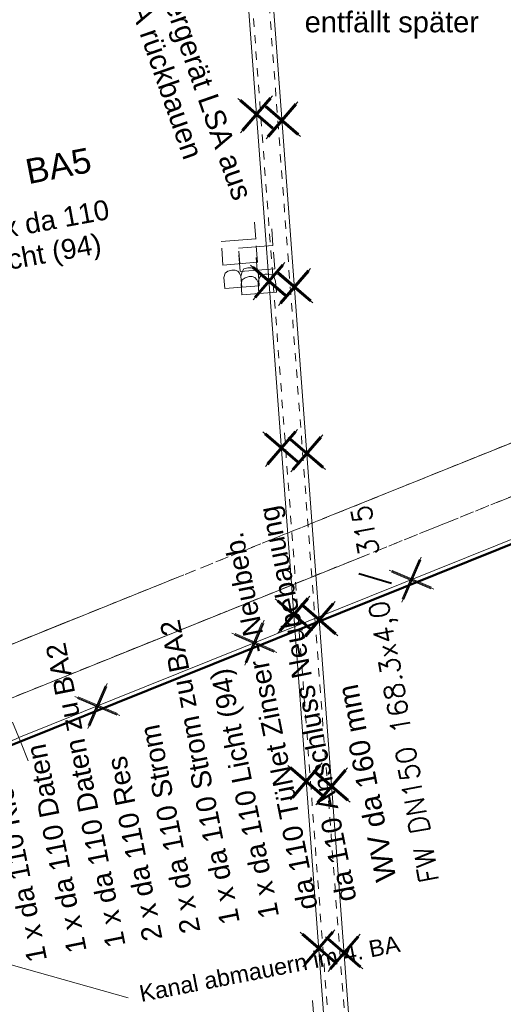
# Model space of a CAD drawing. Header units: metres. Extents: x -502 to 161, y -108 to 174.
# Tile 662 of 776: x -71.3 to -65.48, y 73.38 to 85.22. Entities that reach past the tile are written whole.
import ezdxf

# ---------------------------------------------------------------- set-up
doc = ezdxf.new("R2010")
doc.units = ezdxf.units.M
doc.header["$LTSCALE"] = 0.1
for name, pattern in [('139', [4, 1.25, -0.25, 0.25, -0.25, 0.25, -0.25, 1.25, -0.25]), ('2-1', [0.17, 0.06, -0.025, 0.06, -0.025]), ('239', [93, 75, -18]), ('38', [0.275, 0.2, -0.025, 0.025, -0.025])]:
    doc.linetypes.add(name, pattern=pattern)
doc.layers.add('BRI31-005.07-5f08-Koordinierung Lageplan 4. BA Radstation - Seeterrasse 2023-05-31', color=7, linetype='Continuous')
doc.styles.add('Arial', font='arial.ttf')
doc.styles.add('Txt', font='txt_____.ttf')

# ---------------------------------------------------------------- blocks, each defined once
blk = doc.blocks.new('1016')
at = {"color": 7, "linetype": 'Continuous', "lineweight": 9, "transparency": 33554687}
for p, q in [((0.703072, 0.277444), (1.257444, -0.276928)), ((1.257444, 0.277444), (0.703072, -0.276928))]:
    blk.add_line(p, q, dxfattribs=at)
at = {"color": 2, "linetype": 'Continuous', "lineweight": 20, "true_color": 0xffff00, "transparency": 33554687}
for p, q in [((1.212401, 0.25319), (0.727326, -0.231885)), ((0.727326, 0.232401), (1.212401, -0.252674)), ((0.748114, 0.25319), (1.23319, -0.231885)), ((1.23319, 0.232401), (0.748114, -0.252674))]:
    blk.add_line(p, q, dxfattribs=at)
blk = doc.blocks.new('10011')
at = {"color": 190, "linetype": 'Continuous', "lineweight": 13, "true_color": 0x7f00ff, "transparency": 33554687}
for p, q in [((4.302568, 0.608018), (4.469535, 0.6081)), ((4.302568, 0.608018), (4.304235, 0.088154)), ((4.655568, 0.608018), (4.907582, 0.608142)), ((4.655568, 0.608018), (4.657235, 0.088154)), ((5.008568, 0.608018), (5.010235, 0.088154)), ((4.302693, 0.352595), (4.469661, 0.352677)), ((4.655694, 0.352595), (4.847467, 0.352689)), ((4.302824, 0.088154), (4.469791, 0.088236)), ((4.655824, 0.088154), (4.907837, 0.088278)), ((5.008823, 0.088154), (5.260838, 0.088278))]:
    blk.add_line(p, q, dxfattribs=at)
at = {"color": 190, "linetype": 'Continuous', "lineweight": 13, "true_color": 0x7f00ff, "transparency": 33554687, "flags": 128}
blk.add_lwpolyline([(4.469535, 0.6081), (4.530396, 0.585559), (4.557445, 0.540477), (4.569467, 0.480368), (4.566462, 0.43228), (4.546926, 0.393209), (4.513866, 0.367663), (4.469661, 0.352677), (4.531898, 0.330094), (4.573975, 0.298537), (4.585997, 0.238428), (4.581489, 0.182827), (4.567964, 0.136242), (4.52739, 0.103182), (4.469791, 0.088236)], dxfattribs=at)

msp = doc.modelspace()

# ---------------------------------------------------------------- linework, layer by layer
at = {"layer": 'BRI31-005.07-5f08-Koordinierung Lageplan 4. BA Radstation - Seeterrasse 2023-05-31', "color": 7, "linetype": '38', "lineweight": 13, "transparency": 33554687}
for p, q in [((-74.317, 76.535), (-11.714, 101.755)), ((-74.317, 76.535), (-11.714, 101.755)), ((-74.093, 75.979), (-11.49, 101.198)), ((-74.093, 75.979), (-11.49, 101.198))]:
    msp.add_line(p, q, dxfattribs=at)
at = {"layer": 'BRI31-005.07-5f08-Koordinierung Lageplan 4. BA Radstation - Seeterrasse 2023-05-31', "color": 255, "linetype": 'Continuous', "lineweight": 9, "transparency": 33554687}
for p, q in [((-68.673, 87.096), (-66.577, 59.009)), ((-68.673, 87.096), (-66.577, 59.009)), ((-68.366, 87.017), (-66.274, 58.981)), ((-68.366, 87.017), (-66.274, 58.981))]:
    msp.add_line(p, q, dxfattribs=at)
at = {"layer": 'BRI31-005.07-5f08-Koordinierung Lageplan 4. BA Radstation - Seeterrasse 2023-05-31', "color": 190, "linetype": '2-1', "lineweight": 13, "true_color": 0x7f00ff, "transparency": 33554687}
for p, q in [((-66.527, 59.013), (-68.623, 87.099)), ((-66.527, 59.013), (-68.623, 87.099)), ((-66.324, 58.977), (-68.416, 87.013)), ((-66.324, 58.977), (-68.416, 87.013))]:
    msp.add_line(p, q, dxfattribs=at)
at = {"layer": 'BRI31-005.07-5f08-Koordinierung Lageplan 4. BA Radstation - Seeterrasse 2023-05-31', "color": 1, "linetype": 'Continuous', "lineweight": 20, "true_color": 0xff0000, "transparency": 33554687}
msp.add_line((-74.639, 74.767), (-69.992, 73.459), dxfattribs=at)
msp.add_line((-74.639, 74.767), (-69.992, 73.459), dxfattribs=at)
at = {"layer": 'BRI31-005.07-5f08-Koordinierung Lageplan 4. BA Radstation - Seeterrasse 2023-05-31', "color": 4, "linetype": 'Continuous', "lineweight": 50, "true_color": 0x00ffff, "transparency": 33554687, "flags": 128}
msp.add_lwpolyline([(-176.028, 33.354), (-175.344, 33.639), (-175.32, 33.649), (-149.728, 44.314), (-126.41, 53.651), (-118.108, 57.122), (-98.268, 65.417), (-72.061, 76.231), (-71.968, 76.269), (-71.319, 76.53), (-71.287, 76.543), (-48.623, 85.662), (-14.781, 99.28), (-14.773, 99.283), (-6.66, 102.548), (8.532, 108.66), (9.2, 108.929), (9.364, 108.995), (9.657, 109.113), (23.868, 114.898)], dxfattribs=at)
msp.add_lwpolyline([(-176.028, 33.354), (-175.344, 33.639), (-175.32, 33.649), (-149.728, 44.314), (-126.41, 53.651), (-118.108, 57.122), (-98.268, 65.417), (-72.061, 76.231), (-71.968, 76.269), (-71.319, 76.53), (-71.287, 76.543), (-48.623, 85.662), (-14.781, 99.28), (-14.773, 99.283), (-6.66, 102.548), (8.532, 108.66), (9.2, 108.929), (9.364, 108.995), (9.657, 109.113), (23.868, 114.898)], dxfattribs=at)
at = {"layer": 'BRI31-005.07-5f08-Koordinierung Lageplan 4. BA Radstation - Seeterrasse 2023-05-31', "color": 255, "linetype": 'Continuous', "lineweight": 9, "transparency": 33554687, "flags": 128}
msp.add_lwpolyline([(-6.679, 102.594), (-14.791, 99.33), (-14.799, 99.327), (-48.642, 85.708), (-71.306, 76.589), (-71.338, 76.576), (-71.987, 76.315)], dxfattribs=at)
msp.add_lwpolyline([(-6.679, 102.594), (-14.791, 99.33), (-14.799, 99.327), (-48.642, 85.708), (-71.306, 76.589), (-71.338, 76.576), (-71.987, 76.315)], dxfattribs=at)
at = {"layer": 'BRI31-005.07-5f08-Koordinierung Lageplan 4. BA Radstation - Seeterrasse 2023-05-31', "color": 7, "linetype": '239', "lineweight": 13, "transparency": 33554687, "flags": 128}
msp.add_lwpolyline([(-74.093, 75.979), (-11.49, 101.198), (-11.714, 101.755), (-74.317, 76.535)], dxfattribs=at)
msp.add_lwpolyline([(-74.093, 75.979), (-11.49, 101.198), (-11.714, 101.755), (-74.317, 76.535)], dxfattribs=at)
at = {"layer": 'BRI31-005.07-5f08-Koordinierung Lageplan 4. BA Radstation - Seeterrasse 2023-05-31', "color": 7, "linetype": '139', "lineweight": 13, "transparency": 33554687, "flags": 128}
msp.add_lwpolyline([(-74.093, 75.979), (-11.49, 101.198), (-11.714, 101.755), (-74.317, 76.535)], dxfattribs=at)
msp.add_lwpolyline([(-74.093, 75.979), (-11.49, 101.198), (-11.714, 101.755), (-74.317, 76.535)], dxfattribs=at)
at = {"layer": 'BRI31-005.07-5f08-Koordinierung Lageplan 4. BA Radstation - Seeterrasse 2023-05-31', "color": 4, "linetype": 'Continuous', "lineweight": 20, "true_color": 0x00ffff, "transparency": 33554687, "flags": 128}
msp.add_lwpolyline([(-71.381, 76.775), (-71.287, 76.543), (-71.194, 76.311)], dxfattribs=at)
msp.add_lwpolyline([(-71.381, 76.775), (-71.287, 76.543), (-71.194, 76.311)], dxfattribs=at)

# ---------------------------------------------------------------- block references
at = {"layer": 'BRI31-005.07-5f08-Koordinierung Lageplan 4. BA Radstation - Seeterrasse 2023-05-31', "color": 7, "transparency": 33554687}
for name, p, xscale, yscale, zscale, rotation in [('1016', (-68.503, 84.82), 0.75, 0.75, 0.75, 274.2677352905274), ('1016', (-68.503, 84.82), 0.75, 0.75, 0.75, 274.2677352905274), ('1016', (-68.197, 84.746), 0.75, 0.75, 0.75, 274.2677352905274), ('1016', (-68.197, 84.746), 0.75, 0.75, 0.75, 274.2677352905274), ('10011', (-68.089, 78.596), 0.800000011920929, 0.800000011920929, 0.800000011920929, 94.26772155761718), ('10011', (-68.089, 78.596), 0.800000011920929, 0.800000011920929, 0.800000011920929, 94.26772155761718), ('10011', (-67.882, 78.518), 0.800000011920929, 0.800000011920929, 0.800000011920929, 94.26772155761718), ('10011', (-67.882, 78.518), 0.800000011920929, 0.800000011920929, 0.800000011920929, 94.26772155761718), ('1016', (-68.353, 82.813), 0.75, 0.75, 0.75, 274.2677352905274), ('1016', (-68.353, 82.813), 0.75, 0.75, 0.75, 274.2677352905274), ('1016', (-68.047, 82.743), 0.75, 0.75, 0.75, 274.2677352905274), ('1016', (-68.047, 82.743), 0.75, 0.75, 0.75, 274.2677352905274), ('1016', (-68.203, 80.807), 0.75, 0.75, 0.75, 274.2677352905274), ('1016', (-68.203, 80.807), 0.75, 0.75, 0.75, 274.2677352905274), ('1016', (-67.898, 80.741), 0.75, 0.75, 0.75, 274.2677352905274), ('1016', (-67.898, 80.741), 0.75, 0.75, 0.75, 274.2677352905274), ('1016', (-65.902, 78.764), 0.75, 0.75, 0.75, 201.9176971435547), ('1016', (-65.902, 78.764), 0.75, 0.75, 0.75, 201.9176971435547), ('1016', (-68.054, 78.801), 0.75, 0.75, 0.75, 274.2677352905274), ('1016', (-68.054, 78.801), 0.75, 0.75, 0.75, 274.2677352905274), ('1016', (-67.748, 78.738), 0.75, 0.75, 0.75, 274.2677352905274), ('1016', (-67.748, 78.738), 0.75, 0.75, 0.75, 274.2677352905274), ('1016', (-67.791, 78.004), 0.75, 0.75, 0.75, 201.9176971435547), ('1016', (-67.791, 78.004), 0.75, 0.75, 0.75, 201.9176971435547), ('1016', (-69.679, 77.244), 0.75, 0.75, 0.75, 201.9176971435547), ('1016', (-69.679, 77.244), 0.75, 0.75, 0.75, 201.9176971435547), ('1016', (-67.904, 76.795), 0.75, 0.75, 0.75, 274.2677352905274), ('1016', (-67.904, 76.795), 0.75, 0.75, 0.75, 274.2677352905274), ('1016', (-67.599, 76.736), 0.75, 0.75, 0.75, 274.2677352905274), ('1016', (-67.599, 76.736), 0.75, 0.75, 0.75, 274.2677352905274), ('1016', (-67.754, 74.789), 0.75, 0.75, 0.75, 274.2677352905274), ('1016', (-67.754, 74.789), 0.75, 0.75, 0.75, 274.2677352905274), ('1016', (-67.449, 74.733), 0.75, 0.75, 0.75, 274.2677352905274), ('1016', (-67.449, 74.733), 0.75, 0.75, 0.75, 274.2677352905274), ('10011', (-67.39, 69.234), 0.800000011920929, 0.800000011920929, 0.800000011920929, 94.26772155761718), ('10011', (-67.39, 69.234), 0.800000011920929, 0.800000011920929, 0.800000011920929, 94.26772155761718)]:
    msp.add_blockref(name, p, dxfattribs=dict(at, xscale=xscale, yscale=yscale, zscale=zscale, rotation=rotation))

# ---------------------------------------------------------------- texts
at = {"layer": 'BRI31-005.07-5f08-Koordinierung Lageplan 4. BA Radstation - Seeterrasse 2023-05-31', "color": 7, "transparency": 33554687, "attachment_point": 1, "line_spacing_factor": 0.25}
for s, insert, char_height, rotation, style in [('Steuergerät LSA aus', (-69.556, 86.174), 0.25, 289.2278, 'Arial'), ('Steuergerät LSA aus', (-69.556, 86.174), 0.25, 289.2278, 'Arial'), ('2. BA rückbauen', (-69.934, 86.043), 0.25, 289.2278, 'Arial'), ('2. BA rückbauen', (-69.934, 86.043), 0.25, 289.2278, 'Arial'), ('FW DN150 168.3x4,0 / 315', (-66.486, 74.827), 0.24, 100.3992, 'Txt'), ('FW DN150 168.3x4,0 / 315', (-66.486, 74.827), 0.24, 100.3992, 'Txt'), ('1 x da 110 Strom zu BA2', (-68.883, 74.321), 0.24, 101.2869, 'Arial'), ('1 x da 110 Strom zu BA2', (-68.883, 74.321), 0.24, 101.2869, 'Arial'), ('1 x da 110 Daten zu BA2', (-70.257, 74.044), 0.24, 101.2869, 'Arial'), ('1 x da 110 Daten zu BA2', (-70.257, 74.044), 0.24, 101.2869, 'Arial'), ('WV da 160 mm', (-67.009, 74.838), 0.25, 101.2869, 'Arial'), ('WV da 160 mm', (-67.009, 74.838), 0.25, 101.2869, 'Arial'), ('2 x da 110 Strom', (-69.357, 74.213), 0.24, 101.2869, 'Arial'), ('2 x da 110 Strom', (-69.357, 74.213), 0.24, 101.2869, 'Arial'), ('1 x da 110 Kleinsp.', (-71.202, 73.868), 0.24, 101.2869, 'Arial'), ('1 x da 110 Kleinsp.', (-71.202, 73.868), 0.24, 101.2869, 'Arial'), ('1 x da 110 Daten', (-70.725, 73.979), 0.24, 101.2869, 'Arial'), ('1 x da 110 Daten', (-70.725, 73.979), 0.24, 101.2869, 'Arial'), ('2 x da 110 Res', (-69.813, 74.123), 0.24, 101.2869, 'Arial'), ('2 x da 110 Res', (-69.813, 74.123), 0.24, 101.2869, 'Arial')]:
    msp.add_mtext(s, dxfattribs=dict(at, insert=insert, char_height=char_height, rotation=rotation, style=style))
at = {"layer": 'BRI31-005.07-5f08-Koordinierung Lageplan 4. BA Radstation - Seeterrasse 2023-05-31', "color": 7, "transparency": 33554687, "insert": (-67.869, 85.323), "char_height": 0.25, "attachment_point": 1, "line_spacing_factor": 0.25, "style": 'Arial'}
msp.add_mtext('entfällt später', dxfattribs=at)
msp.add_mtext('entfällt später', dxfattribs=at)
at = {"layer": 'BRI31-005.07-5f08-Koordinierung Lageplan 4. BA Radstation - Seeterrasse 2023-05-31', "color": 190, "true_color": 0x7f00ff, "transparency": 33554687, "attachment_point": 1, "line_spacing_factor": 0.25, "style": 'Arial'}
for s, insert, char_height, rotation in [('BA5', (-71.249, 83.54), 0.3, 10.9801), ('BA5', (-71.249, 83.54), 0.3, 10.9801), ('2 x da 110', (-71.786, 82.783), 0.24, 10.3992), ('2 x da 110', (-71.786, 82.783), 0.24, 10.3992), ('Licht (94)', (-71.717, 82.405), 0.24, 10.3992), ('Licht (94)', (-71.717, 82.405), 0.24, 10.3992), ('1 x da 110 Licht (94)', (-68.41, 74.393), 0.24, 101.2869), ('1 x da 110 Licht (94)', (-68.41, 74.393), 0.24, 101.2869)]:
    msp.add_mtext(s, dxfattribs=dict(at, insert=insert, char_height=char_height, rotation=rotation))
at = {"layer": 'BRI31-005.07-5f08-Koordinierung Lageplan 4. BA Radstation - Seeterrasse 2023-05-31', "color": 255, "transparency": 33554687, "insert": (-67.479, 74.594), "char_height": 0.24, "attachment_point": 1, "rotation": 101.2869, "line_spacing_factor": 0.25, "style": 'Arial'}
msp.add_mtext('da 110 Anschluss Neubebauung', dxfattribs=at)
msp.add_mtext('da 110 Anschluss Neubebauung', dxfattribs=at)
at = {"layer": 'BRI31-005.07-5f08-Koordinierung Lageplan 4. BA Radstation - Seeterrasse 2023-05-31', "color": 34, "true_color": 0x994c00, "transparency": 33554687, "insert": (-67.946, 74.498), "char_height": 0.24, "attachment_point": 1, "rotation": 101.2869, "line_spacing_factor": 0.25, "style": 'Arial'}
msp.add_mtext('da 110 TüNet Zinser - Neubeb.', dxfattribs=at)
msp.add_mtext('da 110 TüNet Zinser - Neubeb.', dxfattribs=at)
at = {"layer": 'BRI31-005.07-5f08-Koordinierung Lageplan 4. BA Radstation - Seeterrasse 2023-05-31', "color": 1, "true_color": 0xff0000, "transparency": 33554687, "insert": (-69.873, 73.605), "char_height": 0.2, "attachment_point": 1, "rotation": 10.9801, "line_spacing_factor": 0.25, "style": 'Arial'}
msp.add_mtext('Kanal abmauern im 4. BA', dxfattribs=at)
msp.add_mtext('Kanal abmauern im 4. BA', dxfattribs=at)

doc.saveas('drawing.dxf')
